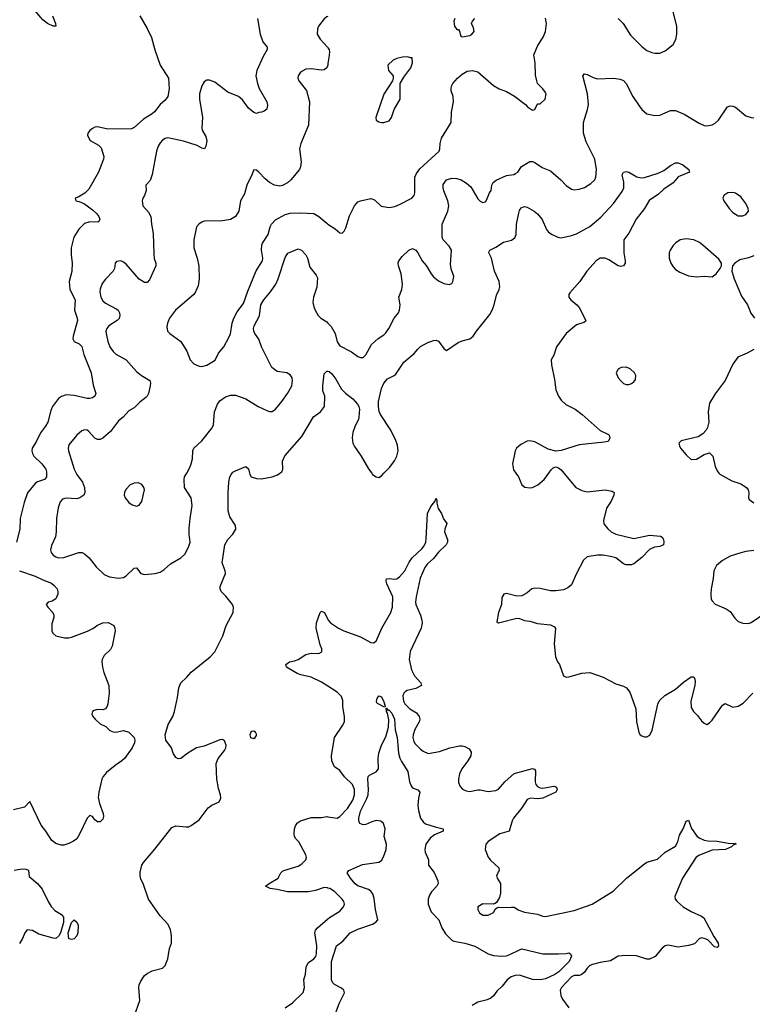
# Model space of a CAD drawing. Header units: inches. Extents: x 2134017 to 2292458, y 756222 to 916513.
# Tile 306 of 387: x 2237632 to 2243259, y 835922 to 843480. Entities that reach past the tile are written whole.
import ezdxf

# ---------------------------------------------------------------- set-up
doc = ezdxf.new("R2010")
doc.units = ezdxf.units.IN
doc.header["$MEASUREMENT"] = 0
for name, color, linetype in [('C2833', 7, 'Continuous'), ('C2834', 7, 'Continuous'), ('C2843', 7, 'Continuous'), ('C2844', 7, 'Continuous')]:
    doc.layers.add(name, color=color, linetype=linetype)

msp = doc.modelspace()

# ---------------------------------------------------------------- linework, layer by layer
at = {"layer": 'C2833', "color": 5}
for points, elevation in [([(2237837.5, 840000), (2237837.6, 839970), (2237822, 839950), (2237770, 839932), (2237750, 839920.5), (2237692.8, 839847.2), (2237666.8, 839773.2), (2237634.9, 839650), (2237633.4, 839570), (2237607.2, 839470)], 320), ([(2238066.3, 840000), (2238071.3, 839990), (2238113.4, 839930), (2238129.1, 839890), (2238132.9, 839850), (2238124.4, 839830), (2238094, 839810), (2238070, 839803.1), (2237990, 839807.8), (2237961.4, 839798.6), (2237941.7, 839778.3), (2237927, 839733), (2237913.4, 839650), (2237912.4, 839550), (2237906.9, 839510), (2237876.1, 839443.9), (2237869.1, 839410), (2237874.9, 839390), (2237890, 839370.4), (2237910, 839356.5), (2237930.3, 839350.3), (2237970, 839352.9), (2238085.2, 839390), (2238110.9, 839390.9), (2238130, 839380.9), (2238165.7, 839350), (2238218.8, 839278.8), (2238281.6, 839221.6), (2238322.3, 839202.3), (2238390, 839192.6), (2238430, 839198), (2238450, 839211.3), (2238510, 839270.4), (2238530, 839273.4), (2238562, 839230), (2238590, 839221.1), (2238671.6, 839228.4), (2238710, 839239.1), (2238741.2, 839258.8), (2238790, 839304), (2238870, 839348), (2238901.4, 839378.5), (2238929.6, 839430), (2238940.7, 839470), (2238933.6, 839530), (2238934.9, 839574.9), (2238941.3, 839650), (2238958, 839750), (2238949.6, 839810), (2238898.4, 839890), (2238895.6, 839950), (2238898.7, 839970), (2238914.9, 840000)], 340), ([(2238510, 835827.7), (2238555.8, 835950), (2238548.2, 836050), (2238549.7, 836070.2), (2238561.3, 836098.7), (2238590, 836142), (2238610, 836159.3), (2238650, 836179.3), (2238730, 836200.3), (2238750, 836219.3), (2238768.6, 836270), (2238783.5, 836350), (2238797.6, 836390), (2238798, 836450), (2238790, 836493.2), (2238773.6, 836533.6), (2238710, 836602), (2238621.1, 836730), (2238581.1, 836850), (2238563.6, 836883.6), (2238556.1, 836910), (2238557.5, 836937.5), (2238570.8, 836990), (2238582, 837010), (2238670, 837111.8), (2238800.6, 837279.4), (2238830, 837293.1), (2238910, 837283.2), (2238930, 837284), (2238950, 837293.4), (2239010, 837338.9), (2239078.4, 837430), (2239108.7, 837451.3), (2239163.3, 837476.7), (2239176.1, 837503.9), (2239174.3, 837530), (2239158.7, 837578.7), (2239145.1, 837650), (2239142, 837770), (2239156, 837810), (2239205.2, 837870), (2239215.1, 837890), (2239217.2, 837910), (2239205.2, 837945.2), (2239190, 837954), (2239170, 837952.7), (2239050, 837903.7), (2238990, 837889.5), (2238922.8, 837850), (2238870, 837809.3), (2238850, 837806.6), (2238830, 837816), (2238810, 837849.2), (2238797.6, 837890), (2238755.1, 837950), (2238749.5, 837989.5), (2238771.6, 838070), (2238808.5, 838131.5), (2238822, 838170), (2238843.7, 838276.3), (2238853.3, 838350), (2238869.8, 838390), (2238913.5, 838430), (2238950, 838471.8), (2239095.8, 838590), (2239130, 838626.4), (2239191.6, 838750), (2239218.5, 838830), (2239271.6, 838930), (2239274, 838970), (2239265.6, 838990), (2239215.8, 839055.8), (2239179.6, 839090), (2239171.5, 839110), (2239172.8, 839130), (2239211.5, 839230), (2239209.6, 839250), (2239186.9, 839310), (2239207.8, 839450), (2239230, 839488.7), (2239268.3, 839530), (2239291.2, 839570), (2239290, 839597.2), (2239245, 839665), (2239234, 839710), (2239232.9, 839847.1), (2239238.9, 839930), (2239246.6, 839970), (2239256.2, 839990), (2239265.1, 840000)], 320), ([(2239398, 840000), (2239400.5, 839990), (2239410.4, 839970.4), (2239450, 839958.4), (2239490, 839955.8), (2239570, 839971.5), (2239612.8, 839987.2), (2239630.9, 840000)], 320), ([(2237630.2, 839250.2), (2237750, 839209.3), (2237810, 839179.3), (2237875, 839155), (2237898, 839138), (2237918.8, 839110), (2237926, 839090), (2237926, 839070), (2237910, 839035.3), (2237882.5, 839017.5), (2237850.8, 839009.2), (2237836, 838990), (2237847.3, 838970), (2237885.5, 838930), (2237893, 838910), (2237893, 838890), (2237878, 838842), (2237877.6, 838790), (2237886.4, 838770), (2237910, 838750.4), (2237975, 838735), (2238010, 838735.2), (2238030, 838740.7), (2238153.8, 838786.2), (2238193.3, 838806.7), (2238230, 838832.6), (2238270.3, 838850.3), (2238312.2, 838852.2), (2238354, 838830), (2238363, 838810), (2238364.4, 838790), (2238341.3, 838670), (2238330, 838644.7), (2238280.3, 838599.7), (2238266.2, 838570), (2238263.5, 838550), (2238266.9, 838510), (2238277.6, 838470), (2238315.6, 838370), (2238318.3, 838310), (2238310, 838228), (2238304.9, 838210), (2238290, 838189.2), (2238270, 838182.7), (2238230, 838183.7), (2238203.8, 838176.2), (2238191.3, 838170), (2238186.8, 838150), (2238194.8, 838130), (2238210.8, 838110), (2238250, 838074.8), (2238293.7, 838053.7), (2238324.4, 838024.4), (2238350, 838013.4), (2238370, 838010.6), (2238430, 838022.8), (2238471, 838010), (2238510.7, 837970), (2238516.3, 837950), (2238513.4, 837930), (2238495.5, 837890), (2238437.1, 837810), (2238417.1, 837790), (2238364.7, 837755.3), (2238299.7, 837700.3), (2238273.4, 837670), (2238263.1, 837650), (2238239.5, 837550), (2238234.6, 837510), (2238243.9, 837463.9), (2238273.4, 837386.6), (2238275.9, 837364.1), (2238270, 837342), (2238250, 837322.7), (2238230, 837322.7), (2238210, 837337.2), (2238190, 837364), (2238170, 837372.3), (2238149, 837350), (2238092.6, 837227.4), (2238070, 837192.8), (2238046.4, 837173.6), (2238010, 837155.3), (2237970, 837143.9), (2237950, 837143.5), (2237910, 837156), (2237878.9, 837178.9), (2237832.2, 837250), (2237796, 837296), (2237710, 837478), (2237670, 837434), (2237584.9, 837415.1)], 320), ([(2240000, 838363.5), (2239950, 838395.7), (2239870, 838433.8), (2239790.7, 838450.7), (2239762.2, 838462.2), (2239680.9, 838510), (2239675.1, 838530), (2239705.2, 838550), (2239742.6, 838557.4), (2239770, 838568.8), (2239830, 838607.6), (2239870, 838616.5), (2239930, 838615.5), (2239952.5, 838627.5), (2239952.6, 838650), (2239940.7, 838680.7), (2239908.8, 838810), (2239912.6, 838850), (2239940.9, 838930), (2239950, 838939.1), (2239973, 838930), (2240000, 838874.9)], 280), ([(2240000, 836814.3), (2239995.6, 836815.6), (2239970, 836818), (2239903.9, 836796.1), (2239850, 836786), (2239690, 836786), (2239610, 836803.9), (2239555.3, 836810), (2239521.2, 836830), (2239547, 836850), (2239618, 836890), (2239637.2, 836930), (2239650, 836942.8), (2239662, 836950), (2239770, 836982.9), (2239799.6, 837000.4), (2239828.7, 837030), (2239834.2, 837050), (2239829.8, 837070), (2239776.3, 837170), (2239752.7, 837192.7), (2239743.1, 837210), (2239739.2, 837230), (2239744, 837270), (2239750, 837290.8), (2239765.9, 837314.1), (2239790, 837330.4), (2239870, 837355.8), (2239950, 837354.9), (2239990, 837363.1), (2240000, 837361.7)], 280), ([(2237590, 836952.4), (2237650, 836961.8), (2237680.4, 836960.4), (2237694.7, 836954.7), (2237699.1, 836950), (2237703.7, 836903.7), (2237768.2, 836848.2), (2237804.7, 836804.7), (2237850.3, 836710), (2237873.3, 836673.3), (2237902.8, 836642.8), (2237952.3, 836612.3), (2237967.2, 836590), (2237969.1, 836550), (2237945.3, 836470), (2237932.6, 836447.4), (2237910, 836428.2), (2237890, 836429.7), (2237779.6, 836459.6), (2237730, 836489.2), (2237690, 836494), (2237671, 836470), (2237653.2, 836426.8), (2237630, 836389)], 320), ([(2239670, 835894.9), (2239726.7, 835933.3), (2239810, 836011.3), (2239818.7, 836050), (2239814, 836110), (2239827, 836153), (2239832.8, 836210), (2239850, 836241.6), (2239891.5, 836270), (2239906.3, 836290), (2239912.7, 836310), (2239914.6, 836370), (2239898.4, 836470), (2239904.2, 836490), (2239920.4, 836510), (2240000, 836576.9)], 280)]:
    msp.add_lwpolyline(points, dxfattribs=dict(at, elevation=elevation))
for points, elevation in [([(2238545.6, 839925.6), (2238510, 839922.7), (2238481, 839910), (2238446.9, 839873.1), (2238436.3, 839850), (2238435.5, 839830), (2238442, 839810), (2238470, 839774.8), (2238496.7, 839756.7), (2238530, 839744.9), (2238550, 839753), (2238570, 839782), (2238589.6, 839870), (2238584.5, 839890), (2238570, 839913.2)], 360), ([(2239430, 838018.4), (2239410, 838015.1), (2239399.1, 837990), (2239405.5, 837970), (2239430, 837961.6), (2239440.9, 837970), (2239450, 837986), (2239450, 837995.3), (2239442.7, 838010)], 320), ([(2238030, 836419.3), (2238010, 836425.2), (2238004.7, 836470), (2238029.7, 836550.3), (2238050, 836570.7), (2238070, 836552), (2238081, 836530), (2238079.1, 836470), (2238070, 836448.7), (2238050, 836425.2)], 320)]:
    msp.add_lwpolyline(points, close=True, dxfattribs=dict(at, elevation=elevation))
at = {"layer": 'C2834', "color": 5}
for points, elevation in [([(2238554.9, 843510), (2238612.1, 843412), (2238643.8, 843343.8), (2238669.3, 843249.3), (2238710.3, 843130), (2238774.9, 843030), (2238780.9, 842950), (2238770, 842889.3), (2238750, 842862), (2238710, 842829.3), (2238667.6, 842772.4), (2238650, 842756.2), (2238582.6, 842717.4), (2238510, 842651.5), (2238490, 842642.4), (2238310, 842639.7), (2238230, 842658.7), (2238210, 842654.7), (2238190, 842643.6), (2238170.6, 842630), (2238154.9, 842610), (2238153, 842590), (2238172.3, 842552.3), (2238237.6, 842517.6), (2238257.6, 842497.6), (2238277.1, 842430), (2238276.4, 842410), (2238237.6, 842310), (2238161.8, 842178.2), (2238131.1, 842148.9), (2238081.7, 842118.3), (2238058, 842110), (2238062, 842090), (2238090, 842083.8), (2238130, 842066.4), (2238190, 842021.3), (2238223.8, 841990), (2238239.3, 841970), (2238247.7, 841950), (2238241, 841930), (2238233.1, 841926.9), (2238170, 841928.6), (2238130, 841915.1), (2238086.9, 841873.1), (2238047.6, 841810), (2238027.1, 841730), (2238027.1, 841672.9), (2238034.1, 841614.1), (2238032, 841548), (2238012.8, 841470), (2238016.5, 841410), (2238059, 841330), (2238053.1, 841250), (2238074, 841190), (2238075.8, 841170), (2238041.6, 841050), (2238040.7, 841030), (2238051, 841010), (2238090, 840993), (2238110.3, 840970.2), (2238125.5, 840910), (2238181.8, 840770), (2238195.6, 840675.6), (2238216.4, 840610), (2238210.3, 840589.7), (2238190, 840576.3), (2238170, 840571.2), (2238150, 840571.1), (2238050, 840596.1), (2237990, 840599.7), (2237952.3, 840587.7), (2237930, 840571.5), (2237883.1, 840510), (2237870, 840481.2), (2237847.1, 840390), (2237830, 840359.7), (2237790.7, 840309.3), (2237759.4, 840240.6), (2237727.9, 840190), (2237724.4, 840170), (2237729.1, 840150), (2237740.8, 840130), (2237802, 840070), (2237831.5, 840030), (2237837.4, 840010), (2237837.5, 840000)], 320), ([(2237883.2, 843510), (2237907, 843450), (2237910.3, 843430), (2237890, 843429.8), (2237845.3, 843450), (2237810, 843479.8), (2237750, 843547.7)], 280), ([(2239459.8, 843490), (2239478.5, 843370), (2239500.7, 843310), (2239534, 843270), (2239533.1, 843250), (2239502.5, 843197.5), (2239452.6, 843090), (2239446.2, 843050), (2239458.2, 842990), (2239472.3, 842952.3), (2239530.2, 842850), (2239536.5, 842823.5), (2239530, 842794), (2239510, 842777.2), (2239490, 842769), (2239470, 842768.7), (2239450, 842759), (2239430, 842766.6), (2239390, 842801.6), (2239343.8, 842863.8), (2239311.7, 842891.7), (2239230, 842922.7), (2239130, 843000.5), (2239090, 843017), (2239070, 843015.1), (2239050, 843003.7), (2239030, 842972.7), (2239012.9, 842910), (2239014, 842870), (2239035.8, 842730), (2239030.6, 842650.6), (2239033.2, 842633.2), (2239062.5, 842582.5), (2239070.4, 842550.3), (2239062.8, 842510), (2239051, 842490), (2239030, 842493.2), (2238994.3, 842514.3), (2238890, 842548.6), (2238770, 842572.3), (2238750, 842568.2), (2238730, 842554.7), (2238710, 842533.6), (2238696, 842510), (2238681.5, 842470), (2238648.8, 842291.2), (2238633.3, 842246.7), (2238601, 842210), (2238603, 842170), (2238590.4, 842129.7), (2238577.3, 842110), (2238573.4, 842090), (2238577.3, 842050), (2238622.6, 842002.6), (2238639.5, 841970), (2238644.7, 841910), (2238658.3, 841838.3), (2238661.6, 841681.6), (2238666, 841646), (2238677.1, 841610), (2238677.1, 841590), (2238630, 841482.7), (2238610, 841463.7), (2238590, 841462.9), (2238550, 841487.6), (2238450, 841602.9), (2238430, 841618.4), (2238410, 841629.3), (2238376, 841624), (2238364.7, 841610), (2238360.7, 841570), (2238350.7, 841550), (2238290, 841488.2), (2238265.5, 841454.5), (2238248.8, 841411.2), (2238246.7, 841390), (2238254, 841350), (2238270, 841322.3), (2238290, 841304.2), (2238378.4, 841258.4), (2238388.4, 841250), (2238399.5, 841230), (2238401.3, 841210), (2238394.8, 841185.2), (2238380.5, 841170), (2238316.4, 841130), (2238300.3, 841110), (2238294.3, 841090), (2238294.9, 841070), (2238309.3, 841009.3), (2238324.9, 840970), (2238350, 840932.4), (2238370, 840912.4), (2238450.2, 840870.2), (2238530, 840780.5), (2238567.7, 840750), (2238630.3, 840710.2), (2238635.8, 840690), (2238634.9, 840670), (2238620.3, 840610), (2238612.2, 840590), (2238601.1, 840578.9), (2238555.1, 840544.9), (2238510, 840501.3), (2238470, 840476.9), (2238426.4, 840430), (2238390, 840401.6), (2238330, 840318), (2238270, 840267), (2238250, 840258.4), (2238230, 840258.4), (2238210, 840267.3), (2238161, 840321), (2238150, 840329.4), (2238130, 840332.7), (2238110, 840323.7), (2238070, 840292), (2238010, 840216), (2238003.1, 840190), (2238007, 840170), (2238051.3, 840030), (2238066.3, 840000)], 340), ([(2240000, 843505.8), (2239990, 843501.6), (2239970, 843486.6), (2239928, 843430), (2239920.5, 843410), (2239918, 843370), (2239939.1, 843330), (2239996.3, 843270), (2240000, 843263.7)], 360), ([(2240000, 843145), (2239998, 843130), (2239990.4, 843110), (2239970, 843095.6), (2239950, 843091.5), (2239870, 843103.7), (2239830, 843099.5), (2239790, 843078), (2239770.6, 843050), (2239768.4, 843030), (2239776.3, 843010), (2239835.6, 842935.6), (2239858, 842850), (2239850.3, 842669.8), (2239790.3, 842530), (2239780.2, 842490), (2239793.2, 842390), (2239789.1, 842350), (2239780.9, 842330), (2239714.6, 842250), (2239690, 842226.9), (2239650, 842206.6), (2239630, 842202.6), (2239590, 842209.8), (2239551.6, 842230), (2239517.2, 842257.2), (2239470, 842309.4), (2239450, 842325.2), (2239430, 842328), (2239416.3, 842290), (2239375.5, 842210), (2239357.5, 842142.5), (2239328.4, 842090), (2239314.4, 842010), (2239290, 841969.4), (2239250, 841945.6), (2239190, 841935.1), (2239050, 841932.3), (2239030, 841926), (2239010, 841912.7), (2238990.8, 841890), (2238970.5, 841789.5), (2238968.3, 841751.7), (2238970.4, 841730), (2238995.8, 841650), (2239007.1, 841587.1), (2239011.7, 841490), (2239002.3, 841437.7), (2238981.6, 841390), (2238968.7, 841371.3), (2238828.9, 841251.1), (2238783.8, 841190), (2238766.4, 841150), (2238762.8, 841122.8), (2238768.2, 841090), (2238784, 841070), (2238868.8, 841008.8), (2238915.5, 840935.5), (2238942.4, 840870), (2238970, 840838), (2239010, 840819.3), (2239030, 840818.4), (2239070, 840828.5), (2239132.5, 840867.5), (2239158.9, 840921.1), (2239199.6, 840970), (2239239.4, 841040.6), (2239250.9, 841069.1), (2239263.1, 841150), (2239276, 841190), (2239301.7, 841238.3), (2239350, 841300.4), (2239383.5, 841396.5), (2239447.8, 841552.2), (2239497.4, 841630), (2239500.5, 841650), (2239488.5, 841711.5), (2239491, 841749), (2239496.3, 841763.7), (2239539.7, 841830), (2239555.5, 841890), (2239565, 841910), (2239596, 841944), (2239670, 841984.1), (2239710, 841995.5), (2239790, 841997.7), (2239890, 841991.5), (2239930, 841970.3), (2239990, 841918.4), (2240000, 841911.7)], 360), ([(2238914.9, 840000), (2238937.8, 840042.2), (2238948.3, 840071.7), (2238959.7, 840110), (2238963.1, 840170), (2238968.7, 840191.3), (2239030, 840248.2), (2239110, 840348), (2239120.5, 840370), (2239127.8, 840470), (2239151.5, 840528.5), (2239170, 840554.8), (2239214, 840586), (2239250, 840597.1), (2239290, 840597.1), (2239370, 840570.4), (2239464, 840510), (2239530, 840479.3), (2239550, 840473), (2239570, 840473.4), (2239596, 840490), (2239644.5, 840550), (2239690, 840610.7), (2239722.6, 840670), (2239728.6, 840710), (2239724.7, 840730), (2239710, 840754.7), (2239684, 840770), (2239610, 840778.3), (2239569, 840809), (2239488.7, 840970), (2239468.9, 841028.9), (2239439.1, 841070), (2239429.8, 841090), (2239428.8, 841108.8), (2239432.8, 841130), (2239472.7, 841207.3), (2239483.5, 841290), (2239507.8, 841330), (2239558.2, 841390), (2239599.2, 841450), (2239616.8, 841490), (2239670, 841654.8), (2239691.5, 841688.5), (2239770, 841720.5), (2239797.3, 841710), (2239830, 841674), (2239842.4, 841650), (2239860.2, 841580.2), (2239910, 841519.1), (2239918.2, 841498.2), (2239914.4, 841425.6), (2239887.6, 841350), (2239882.3, 841310), (2239890, 841274.8), (2239904.6, 841244.6), (2239925.7, 841210), (2239944.4, 841190), (2239990, 841159.5), (2240000, 841149.7)], 340), ([(2239630.9, 840000), (2239645.1, 840010), (2239653.1, 840030), (2239651.5, 840090), (2239668.1, 840131.9), (2239800.3, 840279.7), (2239889, 840431), (2239941.2, 840470), (2239972.7, 840510), (2239975.1, 840590), (2239960.7, 840630), (2239959.7, 840670), (2239970, 840762), (2239990, 840782.8), (2240000, 840781)], 320), ([(2239265.1, 840000), (2239270, 840005.5), (2239290, 840017.1), (2239370, 840050.7), (2239390, 840032), (2239398, 840000)], 320)]:
    msp.add_lwpolyline(points, dxfattribs=dict(at, elevation=elevation))
at = {"layer": 'C2843', "color": 5}
for points, elevation in [([(2240335.6, 840000), (2240342.8, 839990), (2240370, 839970.8), (2240390, 839966.8), (2240410, 839978.8), (2240430.1, 840000)], 320), ([(2241810.4, 840000), (2241904, 839890), (2241950, 839864.9), (2241990, 839856.3), (2242129.6, 839870.4), (2242182, 839862), (2242197.3, 839850), (2242196.4, 839830), (2242175.8, 839784.2), (2242138.8, 839730), (2242115.3, 839635.3), (2242118.8, 839610), (2242150, 839571), (2242176, 839550), (2242211.3, 839530), (2242350, 839498), (2242470, 839522), (2242555.2, 839515.2), (2242568, 839508), (2242576.3, 839490), (2242580.5, 839470), (2242577.3, 839450), (2242550, 839436.9), (2242509.1, 839430.9), (2242470, 839413), (2242410, 839351.1), (2242350, 839304.2), (2242330, 839294.7), (2242290, 839294.7), (2242270, 839304.2), (2242210, 839348.3), (2242170, 839359.8), (2242110, 839369), (2242070.2, 839369.8), (2241990, 839355.6), (2241963.7, 839330), (2241908.4, 839230), (2241870, 839142.7), (2241841.4, 839118.6), (2241810, 839103.6), (2241750, 839096.3), (2241710, 839096.9), (2241630, 839113.6), (2241590, 839117), (2241566, 839110), (2241530, 839079.3), (2241490, 839057), (2241450, 839054), (2241370, 839076.2), (2241350.4, 839069.6), (2241335.3, 839044.7), (2241332.4, 838990), (2241308.4, 838930), (2241298, 838858), (2241310, 838851.3), (2241330, 838854.8), (2241450, 838886.4), (2241470, 838884.4), (2241510, 838868.2), (2241550, 838863), (2241610, 838844.4), (2241710, 838835.5), (2241739.9, 838819.9), (2241747.1, 838807.1), (2241737.1, 838690), (2241746.4, 838590), (2241763.8, 838550), (2241779.3, 838530), (2241810, 838442.8), (2241830, 838434), (2241850, 838435.5), (2241950, 838462.6), (2242010, 838468.7), (2242113.8, 838433.8), (2242210, 838382), (2242270, 838364), (2242292.4, 838352.4), (2242319, 838319), (2242364.4, 838190), (2242370, 838094), (2242388.1, 838008.1), (2242398.8, 837990), (2242410, 837982), (2242430, 837974.9), (2242450, 837974.9), (2242472.7, 837987.3), (2242490, 838026), (2242534.1, 838225.9), (2242546.9, 838253.1), (2242586.5, 838293.5), (2242670, 838341.6), (2242730, 838395.5), (2242790, 838436.3), (2242810, 838436), (2242818, 838418), (2242819.5, 838399.5), (2242817.4, 838370), (2242787.8, 838250), (2242790, 838201), (2242806.7, 838170), (2242838.9, 838138.9), (2242870, 838099.1), (2242890, 838078.8), (2242910, 838070.8), (2242930, 838082.8), (2242950, 838104), (2243030, 838218), (2243050, 838230.4), (2243110, 838202.6), (2243150, 838210.2), (2243190, 838232.3), (2243262.4, 838310)], 320), ([(2241442.6, 840000), (2241463.7, 839970), (2241488.7, 839910), (2241512.8, 839892.7), (2241550, 839887.7), (2241570, 839890.2), (2241611.6, 839908.4), (2241659.6, 839950), (2241696.9, 840000)], 320), ([(2243002.7, 840000), (2243010, 839990.8), (2243101.2, 839941.2), (2243170, 839918.4), (2243213.4, 839890), (2243228, 839870), (2243233, 839850), (2243230.6, 839810.6), (2243236.3, 839796.3), (2243270.4, 839770.4)], 340), ([(2240000, 838874.9), (2240002.4, 838870), (2240018.4, 838850), (2240081.6, 838810), (2240122, 838790), (2240250, 838743.6), (2240330, 838699), (2240350, 838696.9), (2240370, 838710.3), (2240412.5, 838810), (2240483.9, 838930), (2240494.5, 838970), (2240498.7, 839050), (2240452.4, 839150), (2240446.3, 839170), (2240450, 839186.8), (2240468.8, 839191.2), (2240510, 839184.5), (2240530, 839188.3), (2240550, 839203.2), (2240590, 839249.2), (2240623.5, 839316.5), (2240646.7, 839350), (2240721.5, 839418.5), (2240738.8, 839441.2), (2240750.5, 839470), (2240754.2, 839494.2), (2240763.9, 839690), (2240790, 839743.1), (2240819.4, 839780.6), (2240830, 839806.8), (2240837, 839790), (2240836.5, 839770), (2240846.9, 839726.9), (2240870.6, 839690), (2240887.9, 839647.9), (2240912.8, 839612.8), (2240897.6, 839570), (2240895.3, 839550), (2240918.5, 839490), (2240917.3, 839470), (2240908.5, 839450), (2240847.7, 839392.3), (2240810, 839344.8), (2240760.5, 839299.5), (2240743.9, 839276.1), (2240708.2, 839191.8), (2240676.6, 839050), (2240671.9, 839010), (2240674.7, 838990), (2240709.5, 838909.5), (2240721.8, 838870), (2240723.2, 838850), (2240715, 838810), (2240630.3, 838630), (2240622.4, 838570), (2240640.4, 838490), (2240664.1, 838444.1), (2240712.7, 838390), (2240717.3, 838370), (2240674.3, 838345.7), (2240609.4, 838330.6), (2240596.2, 838323.8), (2240581.3, 838310), (2240574.6, 838290), (2240580.2, 838250), (2240590, 838228.7), (2240629.4, 838189.4), (2240679.9, 838159.9), (2240701.3, 838130), (2240705.3, 838110), (2240699.5, 838090), (2240668, 838032), (2240654.2, 837990), (2240651.3, 837970), (2240659.1, 837939.1), (2240670, 837921.3), (2240710, 837881.3), (2240730, 837864.9), (2240770, 837848), (2240857.1, 837862.9), (2240935.3, 837890), (2241010, 837904.9), (2241030, 837906.7), (2241050, 837902), (2241083.1, 837883.1), (2241098.6, 837858.5), (2241096, 837830), (2241073.7, 837790), (2241028.7, 837730), (2241010.3, 837690), (2241002, 837650), (2241003.4, 837623.4), (2241014.6, 837594.6), (2241033.4, 837573.4), (2241060.3, 837560.3), (2241090, 837555.8), (2241150, 837568.8), (2241170, 837568.8), (2241230, 837554.6), (2241290, 837562.6), (2241310, 837574.4), (2241357.6, 837630), (2241430, 837693.4), (2241570, 837731.8), (2241586.2, 837726.2), (2241593.7, 837713.7), (2241590.3, 837630), (2241597, 837610), (2241610, 837592.7), (2241630, 837584.2), (2241650, 837582), (2241735.8, 837595.8), (2241754.8, 837590), (2241760.5, 837570), (2241750, 837549.6), (2241650, 837505), (2241610, 837499.8), (2241555.1, 837504.9), (2241530, 837493.7), (2241490, 837429.6), (2241424.2, 837350), (2241414.2, 837330), (2241392.4, 837250), (2241320.4, 837230), (2241229.2, 837170.8), (2241212.2, 837150), (2241207, 837110), (2241230, 837050.6), (2241248.3, 837028.3), (2241312.2, 836970), (2241314, 836950), (2241294, 836910), (2241300.3, 836890), (2241325.7, 836850), (2241326.1, 836773.9), (2241317.3, 836742.7), (2241295.5, 836704.5), (2241284.5, 836695.5), (2241268.1, 836691.9), (2241190, 836694), (2241150.8, 836670), (2241150.7, 836650), (2241163.1, 836623.1), (2241190, 836605.5), (2241230, 836605.5), (2241270, 836627.7), (2241285.6, 836654.4), (2241297.2, 836662.8), (2241312.5, 836667.5), (2241350, 836664.9), (2241410, 836668.7), (2241430, 836666.4), (2241465.7, 836645.7), (2241510.2, 836630.2), (2241610, 836614.7), (2241650, 836597.4), (2241670, 836595.6), (2241890, 836641.3), (2242029.8, 836690.2), (2242190, 836790.3), (2242292.8, 836890), (2242430, 837000.2), (2242450, 837012.3), (2242530, 837036), (2242590, 837090.5), (2242670, 837137.1), (2242688.2, 837170), (2242699.3, 837220.7), (2242726.9, 837270), (2242750, 837326.8), (2242770, 837336), (2242792.1, 837272.1), (2242835.5, 837210), (2242856.9, 837196.9), (2242890, 837181.8), (2242916.4, 837176.4), (2242990, 837174.5), (2243090, 837155.6), (2243130, 837158), (2243133.2, 837153.2), (2243132.7, 837150), (2243114.6, 837145.4), (2243100.5, 837130), (2243054, 837110), (2242950, 837104.3), (2242852.8, 837067.2), (2242829, 837051), (2242723.5, 836890), (2242663.1, 836750), (2242667, 836730), (2242682.4, 836710), (2242727.7, 836670), (2242790, 836633.1), (2242870, 836599.5), (2242886.9, 836586.9), (2242963.6, 836443.6), (2242997.1, 836390), (2243000.7, 836370), (2242990, 836357.2), (2242970, 836363.7), (2242917.4, 836417.4), (2242890, 836428.3), (2242868.9, 836431.1), (2242850, 836424.5), (2242814.1, 836385.9), (2242770, 836372.3), (2242690, 836361.8), (2242625.8, 836374.2), (2242610, 836375.3), (2242590.2, 836369.8), (2242567.9, 836352.1), (2242514, 836290), (2242470, 836267.3), (2242450, 836269.6), (2242370, 836294.8), (2242290, 836297.7), (2242230, 836290.8), (2242170, 836256.5), (2242090, 836243.9), (2242031.4, 836228.6), (2242010, 836218.7), (2241990, 836198.9), (2241970, 836167.4), (2241950, 836149.8), (2241930, 836143.5), (2241890, 836143.4), (2241870, 836134), (2241793.8, 836050), (2241784.4, 836030), (2241789, 835990), (2241802.5, 835962.5), (2241850, 835894)], 280), ([(2243270, 839405.6), (2243210, 839398.7), (2243171.9, 839388.1), (2243090, 839361.6), (2243030, 839329.6), (2242984, 839290), (2242963, 839250), (2242959.3, 839190), (2242943.1, 839110), (2242940.5, 839070), (2242944, 839030), (2242950, 839018), (2242974.4, 838994.4), (2243057.3, 838957.3), (2243090, 838936.3), (2243125.5, 838885.5), (2243150, 838860.7), (2243187, 838847), (2243230, 838844.4), (2243250, 838852.7), (2243370, 838935.8)], 340), ([(2240000, 837361.7), (2240070, 837351.7), (2240090, 837363.1), (2240150, 837424.8), (2240189.9, 837490), (2240203.7, 837530), (2240202.5, 837570), (2240189.3, 837609.3), (2240127.9, 837667.9), (2240090, 837715.8), (2240050, 837745.6), (2240029.8, 837790), (2240028.2, 837830), (2240049, 837970), (2240115, 838065), (2240126, 838094), (2240126.2, 838130), (2240113.5, 838206.5), (2240113.6, 838253.6), (2240104.4, 838284.4), (2240070, 838318.5), (2240000, 838363.5)], 280), ([(2240061.5, 835858.5), (2240087.3, 835932.7), (2240125.6, 836010), (2240122.6, 836030), (2240104.9, 836044.9), (2240050, 836074.2), (2240034.2, 836090), (2240026.5, 836110), (2240026.2, 836250), (2240066, 836370), (2240114.3, 836405.7), (2240171.3, 836470), (2240230, 836498.3), (2240342.7, 836537.3), (2240368.7, 836551.3), (2240382.9, 836570), (2240365.4, 836650), (2240355.4, 836735.4), (2240344.6, 836770), (2240329.3, 836789.3), (2240310, 836802.9), (2240230, 836831), (2240210, 836847.3), (2240172.8, 836890), (2240146, 836930), (2240159, 836950), (2240264.5, 836995.5), (2240390, 837011.8), (2240410, 837026.7), (2240426.6, 837053.4), (2240446.6, 837110), (2240449.4, 837150), (2240431.5, 837210), (2240438.4, 837270), (2240426.3, 837310), (2240406.5, 837326.5), (2240370, 837332.2), (2240336.7, 837323.3), (2240290, 837302.6), (2240270, 837299.7), (2240245.6, 837310), (2240238, 837330), (2240237.2, 837350), (2240250, 837405.5), (2240298.8, 837501.2), (2240307.5, 837530), (2240310.6, 837570), (2240305.3, 837650), (2240308.9, 837671.1), (2240319.4, 837680.6), (2240370, 837706), (2240387.1, 837730), (2240384.9, 837810), (2240390, 837850.8), (2240409.8, 837910), (2240444.4, 837975.6), (2240463.7, 838050), (2240466.6, 838106.6), (2240457.4, 838157.4), (2240449.7, 838170.3), (2240445.6, 838194.4), (2240450, 838196), (2240460.4, 838180.4), (2240470, 838179.3), (2240490, 838155.8), (2240511.5, 838110), (2240516.9, 838030), (2240532.3, 837970), (2240542.5, 837850), (2240552.1, 837812.1), (2240564.5, 837784.5), (2240613.6, 837710), (2240627.1, 837630), (2240638.6, 837598.6), (2240650, 837584.9), (2240689.1, 837569.1), (2240706.7, 837550), (2240696, 837504), (2240691.1, 837450), (2240695, 837410), (2240711.1, 837351.1), (2240730, 837321.6), (2240750, 837308.4), (2240823.4, 837283.4), (2240884.7, 837270), (2240884.7, 837250), (2240817.8, 837222.2), (2240783.8, 837196.2), (2240751.3, 837150), (2240744, 837110), (2240747.2, 837090), (2240771.5, 837030), (2240771.7, 836990), (2240814.5, 836934.5), (2240844.6, 836870), (2240847.2, 836850), (2240836.5, 836830), (2240794.9, 836785.1), (2240780.1, 836759.9), (2240769.2, 836730), (2240770.2, 836689.8), (2240792.5, 836632.5), (2240850.2, 836570), (2240873.8, 836510), (2240903.2, 836463.2), (2240950, 836414), (2240965.4, 836405.4), (2241050, 836391.9), (2241128.4, 836368.4), (2241230, 836310.2), (2241270, 836297.3), (2241331.7, 836291.7), (2241370, 836294.4), (2241396.9, 836303.1), (2241470, 836341.3), (2241490, 836346.5), (2241650.2, 836310.2), (2241771.6, 836308.4), (2241828.9, 836311.1), (2241850, 836318), (2241862, 836310), (2241870.7, 836290.7), (2241852.2, 836250), (2241772.6, 836170), (2241743.1, 836150), (2241670, 836116.5), (2241630, 836109.1), (2241570, 836113.2), (2241470, 836145.2), (2241437.1, 836142.9), (2241407.5, 836132.5), (2241375.5, 836110), (2241338, 836062), (2241297.7, 836022.3), (2241270, 835986), (2241250, 835969.6), (2241222.9, 835957.1), (2241150, 835937.6), (2241107.4, 835912.6)], 260), ([(2240000, 836576.9), (2240012.5, 836587.5), (2240090, 836637.6), (2240119.6, 836670), (2240127.6, 836690), (2240122.4, 836710), (2240109.6, 836730), (2240050, 836787), (2240014, 836810), (2240000, 836814.3)], 280)]:
    msp.add_lwpolyline(points, dxfattribs=dict(at, elevation=elevation))
at = {"layer": 'C2843', "color": 5, "elevation": 260}
msp.add_lwpolyline([(2240435.9, 838204.1), (2240430, 838205.1), (2240379, 838230), (2240375.5, 838235.5), (2240372.3, 838250), (2240377, 838270), (2240389.7, 838290.3), (2240410, 838282.4), (2240430, 838244), (2240438.8, 838210)], close=True, dxfattribs=at)
at = {"layer": 'C2844', "color": 5}
for points, elevation in [([(2242229.1, 843489.1), (2242266, 843450), (2242322.3, 843362.3), (2242410, 843274.8), (2242450, 843244), (2242488, 843228), (2242510, 843224), (2242550, 843224), (2242590, 843240.7), (2242650, 843290.8), (2242671.2, 843328.8), (2242680.5, 843370), (2242680.5, 843430), (2242644.2, 843570)], 360), ([(2240000, 841911.7), (2240054.7, 841874.7), (2240090, 841842.8), (2240110, 841841), (2240124.1, 841855.9), (2240138.3, 841881.7), (2240166, 841974), (2240202.7, 842050), (2240230, 842082), (2240250, 842090.5), (2240330, 842107.3), (2240357.5, 842097.5), (2240408.9, 842048.9), (2240470, 842039.5), (2240512.7, 842047.3), (2240550, 842060.4), (2240644, 842110), (2240660.9, 842130), (2240667.8, 842152.2), (2240666, 842250), (2240668, 842270), (2240679.4, 842300.6), (2240704.2, 842335.8), (2240853.3, 842470), (2240859.7, 842490), (2240861.7, 842530), (2240872.8, 842570), (2240947.3, 842690), (2240948.4, 842770), (2240964.4, 842850), (2240960.4, 842890), (2240947.2, 842932.8), (2240945.1, 842950), (2240949.6, 842970), (2240959.6, 842990), (2240995.1, 843030), (2241030, 843062), (2241070, 843084.9), (2241110, 843090.3), (2241150, 843079.3), (2241270, 842973.7), (2241314, 842950), (2241370, 842928.9), (2241433.4, 842893.4), (2241516, 842830), (2241531.3, 842810), (2241570, 842786.8), (2241588.4, 842791.6), (2241610, 842834), (2241630, 842834), (2241668, 842870), (2241675.1, 842910), (2241670, 842922), (2241649.2, 842950), (2241609.6, 842989.7), (2241602.9, 843010), (2241595.1, 843055.1), (2241590.9, 843150), (2241582.2, 843210), (2241610, 843277.3), (2241656.2, 843350), (2241671.3, 843390), (2241678.4, 843450), (2241671.9, 843491.9)], 360), ([(2240974, 843490), (2240967.3, 843470), (2240971, 843430), (2240990, 843406), (2241003.6, 843403.6), (2241011.1, 843391.1), (2241018, 843358), (2241022, 843350), (2241030, 843347.7), (2241090, 843359.3), (2241106, 843370), (2241122, 843390), (2241118.4, 843418.4), (2241101.2, 843450), (2241109.5, 843470), (2241127, 843490)], 380), ([(2240000, 843263.7), (2240008, 843250), (2240010.5, 843230), (2240006, 843190), (2240000, 843145)], 360), ([(2240000, 841149.7), (2240025.2, 841125.2), (2240054.9, 841070), (2240070, 841008), (2240090, 840977.4), (2240179.5, 840930), (2240230, 840894.9), (2240250, 840886.4), (2240270, 840888), (2240290, 840907.3), (2240334.3, 840985.7), (2240386.3, 841033.7), (2240430, 841061.6), (2240444.2, 841075.8), (2240467.6, 841110), (2240507.6, 841190), (2240540.5, 841230), (2240549.7, 841250), (2240553.7, 841290), (2240543.5, 841350), (2240566.3, 841410), (2240571.1, 841450), (2240562.6, 841530), (2240541.3, 841590), (2240538.4, 841610), (2240544.5, 841630), (2240570, 841662.8), (2240622, 841710), (2240650, 841722.8), (2240674, 841710), (2240690, 841690.8), (2240724.4, 841630), (2240753.9, 841593.9), (2240791.7, 841530), (2240810, 841506.7), (2240850, 841474.9), (2240890, 841455.5), (2240930, 841447.7), (2240950, 841456), (2240959.3, 841470), (2240965.6, 841510), (2240946.4, 841566.4), (2240941.5, 841601.5), (2240947.8, 841710), (2240930, 841741.1), (2240885.1, 841790), (2240878, 841810), (2240877.2, 841910), (2240919.3, 842010), (2240927.9, 842050), (2240921.5, 842090), (2240890, 842165.2), (2240884.7, 842190), (2240885.3, 842214.7), (2240909.3, 842250), (2240950, 842263.1), (2240990, 842262), (2241022.8, 842250), (2241065.1, 842225.1), (2241097.7, 842197.7), (2241150, 842106), (2241170, 842086), (2241190, 842078), (2241210, 842082), (2241221.2, 842098.8), (2241239.6, 842150), (2241252.2, 842170), (2241259.7, 842210), (2241268.9, 842231.1), (2241292.8, 842247.2), (2241370, 842284.6), (2241427.8, 842292.2), (2241441.5, 842298.5), (2241457.6, 842310), (2241487, 842353), (2241550, 842390.4), (2241570, 842392.4), (2241590, 842384.4), (2241645.4, 842345.4), (2241710, 842318.9), (2241788.5, 842250), (2241830, 842206), (2241870, 842179.1), (2241890, 842173), (2241930, 842178.4), (2241970, 842192), (2242018.5, 842221.5), (2242048.4, 842250), (2242058.5, 842270), (2242061.5, 842330), (2242048.7, 842410), (2241983.3, 842543.3), (2241962.7, 842610), (2241963.5, 842690), (2241993.5, 842790), (2242000.4, 842830), (2241993.3, 842910), (2241958, 843050), (2241970, 843064), (2241990, 843060.4), (2242036.5, 843036.5), (2242067.3, 843027.3), (2242192, 843032), (2242243.6, 843023.6), (2242270, 843012.2), (2242290.3, 842990), (2242341.7, 842890), (2242390, 842818), (2242410, 842790.5), (2242450, 842758), (2242510, 842744.4), (2242550, 842746.4), (2242630, 842783.7), (2242670, 842783.7), (2242734.5, 842754.5), (2242850, 842686), (2242890, 842668.2), (2242910, 842666), (2242950, 842672.7), (2242973.9, 842686.1), (2242998.4, 842710), (2243069.5, 842810), (2243090, 842818.4), (2243110, 842816.4), (2243130, 842808), (2243210, 842742), (2243251.3, 842728.7), (2243270, 842726)], 340), ([(2240430.1, 840000), (2240473.9, 840046.1), (2240510, 840093.4), (2240529.6, 840130), (2240538.3, 840170), (2240533.6, 840213.6), (2240521.6, 840250), (2240482.9, 840330), (2240404.2, 840450), (2240393.3, 840473.3), (2240387.6, 840510), (2240388.9, 840550), (2240411.7, 840648.3), (2240427.9, 840690), (2240456.1, 840723.9), (2240509.5, 840750), (2240520.3, 840759.7), (2240583.1, 840850), (2240661.6, 840918.4), (2240690, 840952), (2240710, 840970.4), (2240760.8, 840999.2), (2240810, 841018.4), (2240830, 841019.3), (2240850, 841013), (2240890, 840954.8), (2240910, 840940.7), (2240998.7, 841001.3), (2241030, 841015.5), (2241090.7, 841029.3), (2241116.3, 841050), (2241141.3, 841090), (2241242.7, 841217.3), (2241262.2, 841250), (2241276.8, 841290), (2241294.6, 841365.4), (2241315.1, 841410), (2241318.7, 841430), (2241314.3, 841470), (2241278.7, 841550), (2241256, 841650), (2241235.8, 841690), (2241238.9, 841701.1), (2241242.9, 841710), (2241290, 841734.4), (2241347.3, 841772.7), (2241410, 841786.5), (2241434.6, 841805.4), (2241444.5, 841830), (2241447.4, 841910), (2241464.9, 841995.1), (2241470, 842016), (2241484.2, 842035.8), (2241510, 842044.9), (2241530, 842040.5), (2241583.8, 842010), (2241608.4, 841990), (2241645.7, 841945.7), (2241678.4, 841870), (2241694.4, 841850), (2241722.4, 841830), (2241764.9, 841810), (2241790, 841806.5), (2241870, 841822.3), (2241910, 841836.5), (2242010, 841892), (2242095, 841965), (2242194, 842070), (2242260, 842160), (2242272.8, 842190), (2242272.6, 842232.6), (2242259.2, 842290), (2242269.3, 842310.7), (2242290, 842314.2), (2242310.9, 842310.9), (2242373, 842273), (2242405.8, 842265.8), (2242430, 842267.5), (2242537.2, 842302.8), (2242578.8, 842321.2), (2242630, 842360.3), (2242670, 842382), (2242690, 842380.7), (2242724.7, 842364.7), (2242771, 842330), (2242778, 842310), (2242690, 842274), (2242650, 842227), (2242579.9, 842180.1), (2242538.7, 842141.3), (2242468.2, 842091.8), (2242430, 842032), (2242368.2, 841950), (2242310, 841841.2), (2242273.4, 841790), (2242272.7, 841690), (2242283.8, 841630), (2242283, 841610), (2242270.4, 841590), (2242250, 841584.8), (2242230, 841591.3), (2242157.3, 841637.3), (2242130, 841649.7), (2242090, 841649.7), (2242059.5, 841630), (2241988.2, 841550), (2241935.5, 841470), (2241857.7, 841382.3), (2241850.4, 841370), (2241850.4, 841350), (2241864.9, 841330), (2241912, 841290), (2241928.4, 841270), (2241980.7, 841170), (2241977.5, 841162.5), (2241965.5, 841154.5), (2241910, 841138), (2241828.2, 841070), (2241754.6, 840970), (2241734.7, 840905.3), (2241714, 840870), (2241715.5, 840830), (2241738.7, 840718.7), (2241750, 840638), (2241770.3, 840590.3), (2241790, 840559.1), (2241826.1, 840526.1), (2241897.3, 840490), (2241953, 840450), (2242090, 840325.5), (2242155.1, 840295.1), (2242160.7, 840290), (2242165.5, 840270), (2242158, 840250), (2242150, 840242.9), (2242121.7, 840238.3), (2241930, 840217.3), (2241790, 840173), (2241750, 840167.3), (2241690, 840182.4), (2241590, 840240.5), (2241550, 840248), (2241530, 840244.2), (2241480.5, 840219.5), (2241448, 840190), (2241438.4, 840170), (2241416, 840070), (2241425.1, 840025.1), (2241442.6, 840000)], 320), ([(2243270, 841666.6), (2243230, 841652), (2243163.4, 841636.6), (2243124.7, 841610), (2243106, 841590), (2243102.8, 841550), (2243119.1, 841490), (2243176.7, 841356.7), (2243221.6, 841290), (2243248.2, 841228.2), (2243276.3, 841190)], 340), ([(2243270, 840949), (2243219.9, 840920.1), (2243146.8, 840890), (2243110, 840835.3), (2243050.4, 840709.6), (2242973.2, 840606.8), (2242930, 840535.3), (2242921.3, 840470), (2242924.4, 840390), (2242914.4, 840350), (2242903.8, 840330), (2242878.9, 840301.1), (2242842.6, 840277.4), (2242713.7, 840246.3), (2242696, 840230), (2242698.8, 840210), (2242707.3, 840190), (2242750, 840138.8), (2242790, 840104.9), (2242830, 840107.3), (2242890, 840142.8), (2242930, 840156), (2242933.7, 840153.7), (2242954.8, 840130), (2242973.4, 840050), (2242990, 840016), (2243002.7, 840000)], 340), ([(2240000, 840781), (2240010, 840779.1), (2240030, 840762.8), (2240061.1, 840721.1), (2240103.4, 840643.4), (2240133.6, 840613.6), (2240190.4, 840570), (2240226.4, 840530), (2240237.6, 840510), (2240241.3, 840490), (2240237.6, 840430), (2240234, 840410), (2240210, 840361.2), (2240191.8, 840310), (2240185.7, 840270), (2240190.3, 840230), (2240203.4, 840203.4), (2240255.3, 840130), (2240312.3, 840032.3), (2240335.6, 840000)], 320), ([(2241696.9, 840000), (2241715.3, 840024.7), (2241730, 840038.8), (2241750, 840046.8), (2241770, 840040.7), (2241790, 840024), (2241810.4, 840000)], 320)]:
    msp.add_lwpolyline(points, dxfattribs=dict(at, elevation=elevation))
for points, elevation in [([(2240610, 843195.3), (2240573.2, 843193.2), (2240530, 843182), (2240501, 843170), (2240458.8, 843130), (2240465.5, 843090), (2240501, 843050), (2240501, 843030), (2240496, 843010), (2240430, 842908), (2240368, 842728), (2240371.3, 842710), (2240390, 842696), (2240410, 842691), (2240430, 842691), (2240470, 842704.7), (2240488.7, 842730), (2240509, 842790), (2240553.2, 842870), (2240553.2, 842990), (2240581.6, 843038.4), (2240635.1, 843110), (2240649, 843150), (2240646, 843186), (2240634, 843186)], 380), ([(2243110, 842154.3), (2243071.3, 842150), (2243040.7, 842130), (2243033.4, 842110), (2243041.6, 842090), (2243082.4, 842030), (2243110, 841999.3), (2243150, 841974.9), (2243185.4, 841974.6), (2243210, 841984), (2243229.2, 842010), (2243226.6, 842030), (2243209.6, 842070), (2243170, 842119.6), (2243130, 842147.8)], 340), ([(2242750, 841798.9), (2242706, 841790), (2242672.1, 841767.9), (2242652.1, 841747.9), (2242628.2, 841710), (2242621.6, 841690), (2242619.3, 841650), (2242632.4, 841610), (2242650, 841582), (2242670, 841561.6), (2242702, 841542), (2242770, 841513.4), (2242830, 841506.7), (2242890, 841512.2), (2242950, 841507), (2242980.9, 841530), (2243012.3, 841570), (2243022.7, 841590), (2243022.7, 841610), (2243001.7, 841641.7), (2242879.5, 841750), (2242852.3, 841770), (2242810, 841791.1)], 340), ([(2242290, 840814), (2242252, 840810), (2242230, 840797.2), (2242214, 840770), (2242230, 840731), (2242250, 840707.3), (2242270, 840688), (2242290, 840679.1), (2242310, 840679.1), (2242330, 840687.3), (2242350, 840701), (2242362, 840718), (2242364, 840750), (2242353.2, 840770), (2242320.1, 840800.1)], 340)]:
    msp.add_lwpolyline(points, close=True, dxfattribs=dict(at, elevation=elevation))

doc.saveas('drawing.dxf')
